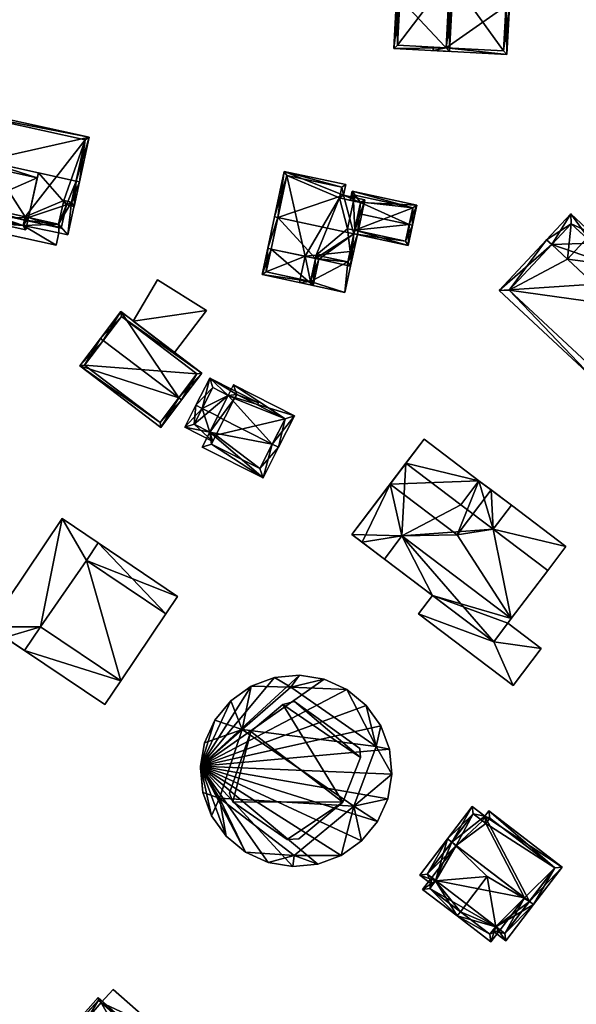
# Model space of a CAD drawing. Header units: inches. Extents: x 2685601 to 2690022, y 1235992 to 1239010.
# Tile 358 of 390: x 2689561 to 2689640, y 1237857 to 1237998. Entities that reach past the tile are written whole.
import ezdxf

# ---------------------------------------------------------------- set-up
doc = ezdxf.new("R2010")
doc.units = ezdxf.units.IN
doc.header["$MEASUREMENT"] = 0
for name, color, linetype in [('Gebaeude Einzelhaus', 10, 'Continuous'), ('Im Bau', 10, 'Continuous'), ('Offenes Gebaeude', 10, 'Continuous')]:
    doc.layers.add(name, color=color, linetype=linetype)

msp = doc.modelspace()

# ---------------------------------------------------------------- meshes
at = {"layer": 'Gebaeude Einzelhaus'}
mesh = msp.add_polyface(dxfattribs=at)
corners = [(2689614.975, 1238000.827, 525.108), (2689614.475, 1238000.853, 525.108), (2689614.098, 1237993.626, 522.243), (2689622.049, 1237993.211, 522.243), (2689621.929, 1238000.463, 525.107), (2689622.428, 1238000.436, 525.108), (2689622.664, 1238004.97, 522.243), (2689614.713, 1238005.386, 522.243), (2689622.139, 1238004.496, 522.559), (2689615.186, 1238004.861, 522.558), (2689614.623, 1237994.1, 522.441), (2689621.575, 1237993.736, 522.441), (2689621.913, 1238000.15, 523.591), (2689622.111, 1238003.96, 521.43), (2689622.139, 1238004.496, 513.788), (2689621.575, 1237993.736, 521.323), (2689622.111, 1238003.96, 513.788), (2689615.186, 1238004.861, 513.788), (2689614.623, 1237994.1, 513.788), (2689621.575, 1237993.736, 513.788)]
mesh.append_faces([[corners[k] for k in face] for face in [(2, 11, 3), (3, 11, 5), (5, 11, 4), (0, 10, 1), (1, 10, 2), (2, 10, 11), (6, 9, 7), (7, 9, 1), (1, 9, 0), (5, 8, 6), (6, 8, 9), (5, 4, 8), (0, 7, 1), (5, 6, 4), (4, 6, 0), (0, 6, 7), (0, 3, 4), (4, 3, 5), (0, 2, 3), (0, 1, 2)]], dxfattribs={"color": 13})
mesh.append_faces([[corners[k] for k in face] for face in [(16, 17, 14), (16, 18, 17), (16, 19, 18), (15, 18, 19), (15, 10, 18), (15, 11, 10), (10, 17, 18), (0, 9, 10), (10, 9, 17), (9, 14, 17), (9, 8, 14), (14, 13, 16), (12, 11, 15), (12, 4, 11), (14, 8, 13), (13, 8, 12), (12, 8, 4)]], dxfattribs={"color": 41})
mesh = msp.add_polyface(dxfattribs=at)
corners = [(2689630.106, 1237999.721, 523.591), (2689630.605, 1237999.695, 523.591), (2689630.83, 1238004.004, 521.147), (2689622.111, 1238003.96, 521.43), (2689622.137, 1238004.459, 521.147), (2689621.913, 1238000.15, 523.591), (2689621.575, 1237993.736, 521.323), (2689619.737, 1237993.832, 521.323), (2689619.711, 1237993.333, 521.147), (2689630.244, 1237992.783, 521.147), (2689629.77, 1237993.308, 521.323), (2689630.305, 1238003.53, 521.431), (2689629.77, 1237993.308, 513.788), (2689630.305, 1238003.53, 513.788), (2689622.111, 1238003.96, 513.788), (2689621.575, 1237993.736, 513.788)]
mesh.append_faces([[corners[k] for k in face] for face in [(1, 11, 2), (2, 11, 4), (4, 11, 3), (1, 0, 11), (6, 8, 7), (6, 9, 8), (6, 10, 9), (9, 10, 1), (1, 10, 0), (6, 0, 5), (6, 9, 0), (0, 9, 1), (6, 8, 9), (6, 7, 8), (0, 3, 5), (0, 2, 3), (3, 2, 4), (0, 1, 2)]], dxfattribs={"color": 13})
mesh.append_faces([[corners[k] for k in face] for face in [(13, 12, 14), (14, 12, 15), (6, 12, 10), (6, 15, 12), (3, 13, 14), (3, 11, 13), (11, 0, 13), (13, 0, 12), (12, 0, 10)]], dxfattribs={"color": 41})
mesh = msp.add_polyface(dxfattribs=at)
corners = [(2689555.603, 1237977.593, 524.702), (2689570.661, 1237980.973, 519.898), (2689551.529, 1237985.174, 519.898), (2689568.773, 1237974.701, 524.702), (2689569.26, 1237974.594, 524.702), (2689550.616, 1237978.688, 524.702), (2689550.128, 1237978.795, 524.702), (2689561.408, 1237969.151, 519.898), (2689562.004, 1237969.532, 520.241), (2689561.515, 1237969.639, 520.241), (2689566.671, 1237967.995, 519.898), (2689567.41, 1237971.355, 522.258), (2689563.398, 1237975.88, 524.701), (2689568.498, 1237971.116, 522.258), (2689550.363, 1237975.15, 522.293), (2689554.209, 1237971.245, 520.242), (2689554.59, 1237970.648, 519.898), (2689554.698, 1237971.138, 520.242), (2689549.615, 1237971.741, 519.898), (2689549.375, 1237975.368, 522.293), (2689549.97, 1237975.749, 522.636), (2689550.958, 1237975.531, 522.636), (2689550.21, 1237972.123, 520.242), (2689566.29, 1237968.59, 520.241), (2689567.029, 1237971.95, 522.601), (2689568.116, 1237971.711, 522.601), (2689570.066, 1237980.591, 520.266), (2689551.91, 1237984.579, 520.265), (2689563.24, 1237975.161, 525.243), (2689555.445, 1237976.874, 525.243), (2689562.004, 1237969.532, 521.164), (2689553.825, 1237969.496, 519.898), (2689561.62, 1237967.784, 519.898), (2689554.209, 1237971.245, 521.165), (2689554.698, 1237971.138, 521.165), (2689554.42, 1237969.878, 520.252), (2689561.239, 1237968.38, 520.252), (2689561.515, 1237969.639, 521.164), (2689561.408, 1237969.151, 518.381), (2689561.515, 1237969.639, 518.381), (2689561.408, 1237969.151, 518.281), (2689561.515, 1237969.639, 506.16), (2689561.515, 1237969.639, 518.281), (2689561.408, 1237969.151, 506.16), (2689566.29, 1237968.59, 518.381), (2689566.29, 1237968.59, 506.16), (2689566.29, 1237968.59, 518.281), (2689567.029, 1237971.95, 518.381), (2689567.029, 1237971.95, 506.16), (2689567.029, 1237971.95, 518.281), (2689568.116, 1237971.711, 518.381), (2689568.116, 1237971.711, 506.16), (2689568.116, 1237971.711, 518.281), (2689568.369, 1237972.865, 518.281), (2689570.066, 1237980.591, 506.16), (2689568.369, 1237972.865, 518.381), (2689551.91, 1237984.579, 506.16), (2689550.212, 1237976.852, 518.381), (2689550.212, 1237976.852, 518.281), (2689549.97, 1237975.749, 506.16), (2689549.97, 1237975.749, 518.281), (2689549.97, 1237975.749, 518.381), (2689550.958, 1237975.531, 518.381), (2689550.958, 1237975.531, 506.16), (2689550.958, 1237975.531, 518.281), (2689550.21, 1237972.123, 518.381), (2689550.21, 1237972.123, 506.16), (2689550.21, 1237972.123, 518.281), (2689554.698, 1237971.138, 506.16), (2689554.698, 1237971.138, 518.281), (2689554.698, 1237971.138, 518.381), (2689554.59, 1237970.648, 518.381), (2689554.59, 1237970.648, 506.16), (2689554.59, 1237970.648, 518.281), (2689554.42, 1237969.878, 518.381), (2689554.42, 1237969.878, 506.16), (2689554.42, 1237969.878, 518.281), (2689561.239, 1237968.38, 518.381), (2689561.239, 1237968.38, 506.16), (2689561.239, 1237968.38, 518.281)]
mesh.append_faces([[corners[k] for k in face] for face in [(31, 36, 32), (32, 36, 30), (30, 36, 37), (33, 35, 31), (31, 35, 36), (33, 34, 35), (33, 28, 29), (33, 30, 28), (33, 31, 30), (30, 31, 32), (12, 0, 28), (28, 0, 29), (1, 27, 2), (2, 27, 6), (6, 27, 5), (1, 26, 27), (1, 4, 26), (26, 4, 3), (11, 25, 13), (13, 25, 4), (4, 25, 3), (11, 24, 25), (10, 23, 11), (11, 23, 24), (7, 8, 10), (10, 8, 23), (7, 9, 8), (18, 15, 16), (16, 15, 17), (14, 22, 18), (18, 22, 15), (14, 21, 22), (6, 20, 19), (19, 20, 14), (14, 20, 21), (6, 5, 20), (14, 5, 19), (19, 5, 6), (16, 15, 18), (18, 15, 14), (16, 17, 15), (14, 0, 5), (0, 14, 15), (12, 3, 0), (3, 13, 4), (12, 11, 3), (3, 11, 13), (12, 8, 11), (11, 8, 10), (10, 8, 7), (7, 8, 9), (0, 2, 5), (5, 2, 6), (4, 1, 3), (3, 1, 0), (0, 1, 2)]], dxfattribs={"color": 13})
mesh.append_faces([[corners[k] for k in face] for face in [(72, 78, 75), (72, 43, 78), (30, 12, 28), (30, 8, 12), (37, 8, 30), (37, 9, 8), (7, 77, 38), (7, 36, 77), (7, 9, 36), (36, 9, 37), (78, 43, 79), (79, 43, 40), (75, 78, 76), (76, 78, 79), (74, 77, 35), (35, 77, 36), (72, 75, 73), (73, 75, 76), (35, 16, 74), (74, 16, 71), (34, 17, 35), (35, 17, 16), (33, 17, 34), (33, 15, 17), (29, 0, 33), (33, 0, 15), (41, 48, 45), (41, 54, 48), (48, 54, 51), (41, 56, 54), (56, 63, 59), (41, 68, 56), (56, 68, 63), (63, 68, 66), (41, 43, 68), (68, 43, 72), (68, 72, 69), (69, 72, 73), (17, 70, 16), (16, 70, 71), (15, 70, 17), (15, 65, 70), (15, 22, 65), (66, 68, 67), (67, 68, 69), (63, 66, 64), (64, 66, 67), (62, 22, 21), (62, 65, 22), (59, 63, 60), (60, 63, 64), (61, 62, 20), (20, 62, 21), (20, 57, 61), (58, 59, 60), (58, 56, 59), (57, 27, 58), (58, 27, 56), (20, 5, 57), (57, 5, 27), (27, 54, 56), (27, 26, 54), (51, 53, 52), (55, 25, 50), (55, 3, 25), (53, 26, 55), (55, 26, 3), (51, 54, 53), (53, 54, 26), (48, 51, 49), (49, 51, 52), (47, 50, 24), (24, 50, 25), (45, 48, 46), (46, 48, 49), (47, 23, 44), (47, 24, 23), (41, 45, 42), (42, 45, 46), (44, 8, 39), (39, 8, 9), (44, 23, 8), (43, 41, 40), (40, 41, 42), (7, 39, 9), (7, 38, 39)]], dxfattribs={"color": 41})
mesh = msp.add_polyface(dxfattribs=at)
corners = [(2689608.414, 1237967.195, 520.427), (2689608.903, 1237967.09, 520.427), (2689609.968, 1237972.044, 518.589), (2689606.933, 1237972.696, 518.589), (2689598.48, 1237976.103, 518.026), (2689607.259, 1237974.216, 518.026), (2689597.577, 1237969.525, 520.427), (2689597.089, 1237969.63, 520.427), (2689596.123, 1237965.136, 518.783), (2689596.611, 1237965.031, 518.783), (2689602.938, 1237963.672, 518.783), (2689603.426, 1237963.566, 518.783), (2689607.936, 1237962.598, 518.783), (2689603.043, 1237964.16, 518.962), (2689607.553, 1237963.191, 518.962), (2689606.665, 1237973.833, 518.207), (2689598.864, 1237975.509, 518.207), (2689609.374, 1237971.66, 518.77), (2689606.339, 1237972.313, 518.77), (2689595.316, 1237961.384, 517.411), (2689602.62, 1237959.815, 517.411), (2689602.938, 1237963.671, 518.783), (2689602.236, 1237960.409, 517.59), (2689595.91, 1237961.768, 517.59), (2689603.043, 1237964.16, 516.732), (2689602.938, 1237963.671, 516.732), (2689607.553, 1237963.191, 516.732), (2689607.877, 1237964.698, 516.732), (2689608.523, 1237967.702, 515.438), (2689609.039, 1237970.102, 516.382), (2689607.877, 1237964.698, 508.018), (2689608.523, 1237967.702, 508.018), (2689609.374, 1237971.66, 515.763), (2689608.361, 1237971.878, 515.763), (2689606.339, 1237972.313, 508.018), (2689608.361, 1237971.878, 508.018), (2689606.665, 1237973.833, 508.018), (2689598.864, 1237975.509, 508.018), (2689596.611, 1237965.031, 508.018), (2689607.553, 1237963.191, 508.018), (2689603.043, 1237964.16, 508.018), (2689601.46, 1237963.989, 508.018), (2689602.938, 1237963.672, 508.018), (2689607.51, 1237967.92, 508.018), (2689595.91, 1237961.768, 508.018), (2689600.759, 1237960.726, 516.732), (2689600.759, 1237960.726, 508.018), (2689602.236, 1237960.409, 516.732), (2689602.236, 1237960.409, 508.018), (2689602.938, 1237963.671, 508.018)]
mesh.append_faces([[corners[k] for k in face] for face in [(9, 23, 8), (11, 22, 21), (20, 22, 11), (23, 22, 19), (8, 23, 19), (19, 22, 20), (9, 20, 21), (21, 20, 11), (8, 19, 9), (9, 19, 20), (7, 16, 6), (17, 1, 0), (17, 2, 1), (15, 3, 18), (18, 3, 17), (17, 3, 2), (15, 5, 3), (7, 4, 16), (16, 4, 15), (15, 4, 5), (11, 14, 12), (12, 14, 1), (1, 14, 0), (10, 13, 11), (11, 13, 14), (7, 6, 8), (8, 6, 9), (0, 12, 1), (0, 11, 12), (6, 10, 0), (0, 10, 11), (6, 9, 10), (7, 8, 6), (6, 8, 9), (6, 4, 7), (0, 3, 6), (6, 3, 4), (4, 3, 5), (0, 2, 3), (0, 1, 2)]], dxfattribs={"color": 13})
mesh.append_faces([[corners[k] for k in face] for face in [(41, 44, 38), (41, 46, 44), (49, 48, 41), (41, 48, 46), (21, 22, 25), (25, 22, 47), (22, 45, 47), (45, 44, 46), (22, 23, 45), (45, 23, 44), (23, 38, 44), (23, 9, 38), (30, 43, 31), (43, 34, 35), (34, 37, 36), (34, 41, 37), (37, 41, 38), (30, 40, 43), (43, 40, 34), (34, 40, 41), (41, 40, 42), (30, 39, 40), (9, 6, 38), (38, 6, 37), (37, 6, 16), (16, 15, 37), (37, 15, 36), (15, 34, 36), (15, 18, 34), (34, 33, 35), (33, 17, 32), (34, 18, 33), (33, 18, 17), (17, 29, 32), (28, 30, 31), (28, 27, 30), (27, 14, 26), (17, 0, 29), (29, 0, 28), (28, 0, 27), (27, 0, 14), (14, 13, 26), (26, 13, 24), (24, 10, 25), (24, 13, 10)]], dxfattribs={"color": 41})
mesh = msp.add_polyface(dxfattribs=at)
corners = [(2689608.523, 1237967.702, 515.438), (2689608.418, 1237967.213, 515.245), (2689616.154, 1237965.551, 515.245), (2689616.286, 1237968.545, 516.382), (2689616.775, 1237968.44, 516.382), (2689609.039, 1237970.102, 516.382), (2689617.39, 1237971.301, 515.245), (2689609.374, 1237971.66, 515.763), (2689608.153, 1237973.286, 515.245), (2689608.361, 1237971.878, 515.763), (2689607.872, 1237971.983, 515.763), (2689616.796, 1237970.918, 515.439), (2689608.536, 1237972.693, 515.439), (2689615.77, 1237966.145, 515.438), (2689616.796, 1237970.918, 508.018), (2689615.77, 1237966.145, 508.018), (2689608.536, 1237972.693, 508.018), (2689608.361, 1237971.878, 508.018), (2689608.523, 1237967.702, 508.018), (2689607.51, 1237967.92, 508.018)]
mesh.append_faces([[corners[k] for k in face] for face in [(13, 1, 0), (13, 2, 1), (13, 4, 2), (13, 3, 4), (10, 12, 9), (11, 4, 3), (11, 6, 4), (10, 8, 12), (12, 8, 11), (11, 8, 6), (3, 7, 5), (7, 8, 9), (9, 8, 10), (3, 6, 7), (7, 6, 8), (3, 4, 6), (0, 3, 5), (0, 2, 3), (3, 2, 4), (0, 1, 2)]], dxfattribs={"color": 13})
mesh.append_faces([[corners[k] for k in face] for face in [(14, 17, 16), (14, 18, 17), (17, 18, 19), (14, 15, 18), (15, 13, 18), (18, 13, 0), (16, 17, 12), (12, 17, 9), (12, 11, 16), (16, 11, 14), (11, 13, 14), (14, 13, 15), (11, 3, 13)]], dxfattribs={"color": 41})
mesh = msp.add_polyface(dxfattribs=at)
corners = [(2689649.351, 1237960.749, 516.664), (2689648.053, 1237960.593, 517.61), (2689648.669, 1237960.018, 516.685), (2689646.15, 1237963.735, 521.468), (2689646.098, 1237962.416, 520.544), (2689646.016, 1237960.346, 519.094), (2689645.468, 1237963.003, 521.468), (2689642.685, 1237960.019, 521.468), (2689644.714, 1237963.706, 520.544), (2689642.323, 1237967.305, 516.664), (2689642.377, 1237965.886, 517.61), (2689641.64, 1237966.573, 516.685), (2689642.461, 1237963.662, 519.094), (2689629.146, 1237959.098, 516.286), (2689642.346, 1237946.786, 516.286), (2689636.636, 1237965.661, 521.468), (2689635.904, 1237966.344, 521.468), (2689648.373, 1237954.715, 521.468), (2689649.104, 1237954.033, 521.468), (2689639.37, 1237970.059, 516.664), (2689652.569, 1237957.748, 516.664), (2689630.56, 1237959.146, 516.809), (2689642.298, 1237948.2, 516.81), (2689651.155, 1237957.699, 517.61), (2689639.419, 1237968.645, 517.61), (2689645.825, 1237962.671, 510.458), (2689648.669, 1237960.018, 510.458), (2689641.64, 1237966.573, 510.458), (2689645.885, 1237957.034, 510.458), (2689638.856, 1237963.59, 510.458), (2689651.155, 1237957.699, 510.458), (2689639.419, 1237968.645, 510.458), (2689630.56, 1237959.146, 510.458), (2689642.298, 1237948.2, 510.458)]
mesh.append_faces([[corners[k] for k in face] for face in [(9, 24, 19), (19, 24, 16), (16, 24, 15), (0, 10, 9), (9, 10, 24), (0, 1, 10), (0, 23, 1), (23, 18, 17), (0, 20, 23), (23, 20, 18), (14, 22, 18), (18, 22, 17), (16, 21, 13), (13, 21, 14), (14, 21, 22), (16, 15, 21), (1, 0, 10), (10, 0, 9), (1, 20, 0), (5, 17, 1), (1, 17, 20), (20, 17, 18), (5, 7, 17), (10, 15, 12), (12, 15, 7), (19, 10, 9), (10, 19, 15), (15, 19, 16), (7, 14, 17), (17, 14, 18), (16, 13, 15), (15, 13, 7), (7, 13, 14), (6, 8, 3), (4, 6, 3), (9, 10, 11), (3, 8, 9), (9, 8, 10), (1, 0, 2), (1, 3, 0), (1, 4, 3), (8, 6, 3), (12, 7, 8), (8, 7, 6), (8, 10, 12), (8, 9, 10), (10, 9, 11), (8, 3, 9), (4, 7, 5), (4, 6, 7), (4, 3, 6), (5, 1, 4), (4, 1, 3), (3, 1, 0), (0, 1, 2)]], dxfattribs={"color": 13})
mesh.append_faces([[corners[k] for k in face] for face in [(30, 28, 26), (29, 31, 27), (28, 32, 29), (29, 32, 31), (30, 33, 28), (28, 33, 32), (23, 22, 30), (30, 22, 33), (23, 17, 22), (22, 21, 33), (33, 21, 32), (21, 31, 32), (15, 24, 21), (21, 24, 31), (10, 11, 24), (24, 11, 31), (31, 11, 27), (23, 2, 1), (23, 30, 2), (2, 30, 26), (25, 29, 27), (25, 28, 29), (25, 26, 28), (1, 8, 4), (4, 8, 6), (1, 10, 8), (1, 25, 10), (10, 25, 11), (11, 25, 27), (1, 2, 25), (25, 2, 26)]], dxfattribs={"color": 41})
mesh = msp.add_polyface(dxfattribs=at)
corners = [(2689607.553, 1237963.191, 516.732), (2689607.131, 1237958.846, 516.732), (2689608.365, 1237964.593, 516.732), (2689602.236, 1237960.409, 516.732), (2689600.654, 1237960.238, 516.732), (2689607.877, 1237964.698, 516.732), (2689602.938, 1237963.671, 516.732), (2689603.043, 1237964.16, 516.732), (2689600.759, 1237960.726, 516.732), (2689608.365, 1237964.593, 508.018), (2689607.877, 1237964.698, 508.018), (2689600.654, 1237960.238, 508.018), (2689600.759, 1237960.726, 508.018), (2689607.131, 1237958.846, 508.018), (2689602.236, 1237960.409, 508.018), (2689607.553, 1237963.191, 508.018), (2689602.938, 1237963.672, 508.018), (2689603.043, 1237964.16, 508.018)]
mesh.append_faces([[corners[k] for k in face] for face in [(4, 3, 8), (3, 0, 6), (6, 0, 7), (0, 2, 5), (4, 1, 3), (3, 1, 0), (0, 1, 2)]], dxfattribs={"color": 13})
mesh.append_faces([[corners[k] for k in face] for face in [(13, 15, 9), (9, 15, 10), (15, 16, 17), (11, 14, 13), (13, 14, 15), (15, 14, 16), (11, 12, 14), (2, 1, 9), (9, 1, 13), (1, 4, 13), (13, 4, 11), (11, 8, 12), (11, 4, 8), (2, 9, 5), (5, 9, 10)]], dxfattribs={"color": 41})
mesh = msp.add_polyface(dxfattribs=at)
corners = [(2689587.365, 1237956.249, 511.452), (2689576.938, 1237954.75, 511.452), (2689582.83, 1237950.276, 511.452), (2689580.381, 1237960.614, 511.452), (2689580.381, 1237960.614, 505.574), (2689587.365, 1237956.249, 505.574), (2689576.938, 1237954.75, 505.574), (2689582.83, 1237950.276, 505.574)]
mesh.append_faces([[corners[k] for k in face] for face in [(3, 1, 0), (0, 1, 2)]], dxfattribs={"color": 13})
mesh.append_faces([[corners[k] for k in face] for face in [(5, 7, 6), (5, 6, 4), (0, 7, 5), (2, 7, 0), (6, 7, 1), (1, 7, 2), (4, 6, 3), (3, 6, 1), (5, 4, 0), (0, 4, 3)]], dxfattribs={"color": 41})
mesh = msp.add_polyface(dxfattribs=at)
corners = [(2689572.661, 1237951.972, 516.128), (2689572.263, 1237952.274, 516.128), (2689569.298, 1237948.368, 514.487), (2689583.426, 1237943.799, 516.128), (2689580.859, 1237939.59, 514.487), (2689583.825, 1237943.496, 516.128), (2689586.726, 1237947.318, 514.487), (2689575.164, 1237956.096, 514.487), (2689580.763, 1237940.29, 514.654), (2689586.026, 1237947.221, 514.658), (2689575.26, 1237955.396, 514.658), (2689569.998, 1237948.464, 514.654), (2689580.763, 1237940.29, 505.525), (2689586.026, 1237947.221, 505.525), (2689575.26, 1237955.396, 505.525), (2689569.998, 1237948.464, 505.525)]
mesh.append_faces([[corners[k] for k in face] for face in [(11, 8, 2), (0, 11, 1), (10, 0, 1), (1, 11, 2), (7, 10, 1), (9, 10, 6), (6, 10, 7), (5, 8, 3), (3, 9, 5), (5, 9, 6), (2, 8, 4), (4, 8, 5), (3, 7, 0), (0, 7, 1), (5, 6, 3), (3, 6, 7), (3, 4, 5), (0, 2, 3), (3, 2, 4), (0, 1, 2)]], dxfattribs={"color": 13})
mesh.append_faces([[corners[k] for k in face] for face in [(13, 15, 14), (13, 12, 15), (8, 11, 12), (12, 11, 15), (0, 15, 11), (0, 14, 15), (0, 10, 14), (10, 9, 14), (14, 9, 13), (9, 3, 13), (13, 3, 12), (12, 3, 8)]], dxfattribs={"color": 41})
mesh = msp.add_polyface(dxfattribs=at)
corners = [(2689590.492, 1237944.146, 514.378), (2689599.939, 1237941.24, 513.664), (2689591.248, 1237945.64, 513.664), (2689596.768, 1237937.193, 515.813), (2689597.66, 1237936.741, 515.813), (2689588.971, 1237941.141, 515.813), (2689587.846, 1237938.918, 514.722), (2689586.756, 1237936.766, 513.664), (2689595.445, 1237932.366, 513.664), (2689588.1, 1237937.206, 514.102), (2689588.738, 1237938.466, 514.722), (2689595.005, 1237933.71, 514.103), (2689598.595, 1237940.8, 514.09), (2689591.688, 1237944.294, 514.091), (2689591.385, 1237943.694, 514.378), (2689587.846, 1237938.918, 511.831), (2689584.286, 1237939.6, 511.529), (2689588.286, 1237937.574, 511.529), (2689586.772, 1237942.296, 512.596), (2689585.88, 1237942.748, 512.596), (2689588.738, 1237938.466, 511.831), (2689588.988, 1237941.174, 512.596), (2689590.492, 1237944.146, 511.12), (2689591.688, 1237944.294, 510.822), (2689591.385, 1237943.694, 511.12), (2689587.836, 1237946.612, 510.676), (2689594.795, 1237943.088, 510.676), (2689594.648, 1237942.797, 510.821), (2689588.276, 1237945.268, 511.119), (2689585.63, 1237940.04, 511.831), (2689587.846, 1237938.918, 505.211), (2689588.738, 1237938.466, 505.211), (2689588.1, 1237937.206, 505.211), (2689595.005, 1237933.71, 505.211), (2689598.595, 1237940.8, 505.211), (2689591.688, 1237944.294, 505.211), (2689591.385, 1237943.694, 505.211), (2689590.492, 1237944.146, 505.211), (2689588.276, 1237945.268, 505.211), (2689585.63, 1237940.04, 505.211)]
mesh.append_faces([[corners[k] for k in face] for face in [(17, 15, 20), (19, 29, 16), (16, 29, 17), (17, 29, 15), (19, 18, 29), (25, 28, 19), (19, 28, 18), (25, 22, 28), (27, 23, 26), (26, 23, 25), (25, 23, 22), (22, 23, 24), (18, 25, 19), (25, 23, 26), (26, 23, 27), (18, 22, 25), (25, 22, 23), (23, 22, 24), (18, 21, 22), (18, 15, 21), (15, 17, 20), (19, 16, 18), (18, 16, 15), (15, 16, 17), (13, 14, 0), (12, 13, 2), (2, 13, 0), (1, 12, 2), (3, 12, 4), (11, 3, 4), (4, 12, 1), (9, 11, 8), (8, 11, 4), (7, 9, 8), (10, 9, 6), (6, 9, 7), (6, 3, 5), (6, 8, 3), (3, 8, 4), (6, 7, 8), (3, 0, 5), (4, 1, 3), (3, 1, 0), (0, 1, 2)]], dxfattribs={"color": 13})
mesh.append_faces([[corners[k] for k in face] for face in [(37, 39, 38), (37, 30, 39), (29, 30, 15), (29, 39, 30), (18, 39, 29), (18, 28, 39), (39, 28, 38), (22, 37, 28), (28, 37, 38), (34, 36, 35), (36, 30, 37), (32, 31, 33), (33, 31, 34), (34, 31, 36), (36, 31, 30), (24, 0, 14), (24, 22, 0), (24, 36, 22), (22, 36, 37), (23, 24, 13), (13, 24, 14), (23, 36, 24), (23, 35, 36), (12, 23, 13), (12, 34, 23), (23, 34, 35), (12, 33, 34), (3, 11, 12), (12, 11, 33), (11, 9, 33), (33, 9, 32), (20, 9, 10), (20, 32, 9), (20, 31, 32), (15, 20, 6), (6, 20, 10), (15, 31, 20), (15, 30, 31), (6, 21, 15), (21, 0, 22), (6, 5, 21), (21, 5, 0)]], dxfattribs={"color": 41})
mesh = msp.add_polyface(dxfattribs=at)
corners = [(2689626.243, 1237931.978, 515.913), (2689615.834, 1237934.472, 515.913), (2689623.653, 1237928.555, 515.913), (2689618.423, 1237937.895, 515.913), (2689615.256, 1237924.105, 518.947), (2689615.834, 1237934.472, 518.947), (2689608.138, 1237924.302, 518.947), (2689623.653, 1237928.555, 518.947), (2689612.759, 1237920.806, 518.947), (2689628.279, 1237925.055, 518.947), (2689630.859, 1237912.299, 518.947), (2689636.058, 1237919.17, 518.947), (2689626.243, 1237931.978, 518.947), (2689630.869, 1237928.478, 518.947), (2689615.256, 1237924.105, 515.913), (2689612.759, 1237920.806, 515.913), (2689628.362, 1237909, 515.913), (2689630.859, 1237912.299, 515.913), (2689638.647, 1237922.592, 515.913), (2689630.869, 1237928.478, 515.913), (2689628.279, 1237925.055, 515.913), (2689636.058, 1237919.17, 515.913), (2689618.423, 1237937.895, 504.436), (2689613.579, 1237931.492, 504.436), (2689613.579, 1237931.492, 515.913), (2689626.243, 1237931.978, 504.436), (2689627.978, 1237930.665, 515.913), (2689627.978, 1237930.665, 504.436), (2689623.134, 1237924.262, 504.436), (2689636.058, 1237919.17, 504.436), (2689630.859, 1237912.299, 504.436), (2689630.869, 1237928.478, 504.436), (2689608.138, 1237924.302, 504.436), (2689609.568, 1237923.22, 504.436), (2689612.759, 1237920.806, 504.436), (2689615.256, 1237924.105, 504.436), (2689628.279, 1237925.055, 504.436), (2689630.363, 1237911.644, 510.059), (2689628.362, 1237909, 510.059), (2689630.363, 1237911.644, 504.436), (2689619.622, 1237915.613, 510.059), (2689619.622, 1237915.613, 504.436), (2689628.362, 1237909, 504.436), (2689638.647, 1237922.592, 504.436)]
mesh.append_faces([[corners[k] for k in face] for face in [(18, 20, 21), (18, 19, 20), (14, 16, 17), (14, 15, 16), (7, 9, 12), (12, 9, 13), (9, 10, 11), (7, 4, 9), (9, 4, 10), (4, 6, 8), (7, 5, 4), (4, 5, 6), (3, 1, 0), (0, 1, 2)]], dxfattribs={"color": 13})
mesh.append_faces([[corners[k] for k in face] for face in [(43, 36, 31), (43, 29, 36), (21, 43, 18), (21, 29, 43), (18, 43, 19), (19, 43, 31), (39, 41, 30), (30, 41, 35), (35, 41, 34), (39, 42, 41), (40, 34, 41), (40, 15, 34), (38, 16, 40), (40, 16, 15), (30, 37, 39), (37, 16, 38), (30, 17, 37), (37, 17, 16), (33, 35, 34), (30, 36, 29), (36, 27, 31), (35, 28, 30), (30, 28, 36), (36, 28, 27), (33, 23, 35), (35, 23, 28), (33, 32, 23), (10, 4, 17), (17, 4, 14), (15, 14, 8), (8, 14, 4), (6, 15, 8), (15, 33, 34), (6, 32, 15), (15, 32, 33), (5, 24, 6), (6, 24, 32), (32, 24, 23), (5, 1, 24), (5, 7, 1), (1, 7, 2), (7, 12, 2), (2, 12, 0), (12, 26, 0), (26, 19, 27), (27, 19, 31), (12, 13, 26), (26, 13, 19), (13, 9, 19), (19, 9, 20), (9, 11, 20), (20, 11, 21), (11, 17, 21), (21, 17, 29), (29, 17, 30), (11, 10, 17), (25, 23, 22), (25, 28, 23), (25, 27, 28), (0, 22, 3), (0, 25, 22), (0, 26, 25), (25, 26, 27), (1, 23, 24), (3, 22, 1), (1, 22, 23)]], dxfattribs={"color": 41})
mesh = msp.add_polyface(dxfattribs=at)
corners = [(2689570.263, 1237920.589, 514.889), (2689571.949, 1237923.095, 514.889), (2689566.778, 1237926.573, 514.889), (2689563.721, 1237911.126, 514.889), (2689556.391, 1237911.13, 514.889), (2689561.44, 1237907.734, 514.888), (2689575.161, 1237903.431, 514.888), (2689581.581, 1237912.976, 514.888), (2689561.44, 1237907.734, 512.803), (2689572.881, 1237900.04, 512.803), (2689575.161, 1237903.431, 512.803), (2689563.721, 1237911.126, 512.803), (2689581.581, 1237912.976, 512.803), (2689583.268, 1237915.483, 512.803), (2689571.949, 1237923.095, 512.803), (2689570.263, 1237920.589, 512.803), (2689571.949, 1237923.095, 500.23), (2689566.778, 1237926.573, 500.23), (2689556.391, 1237911.13, 500.23), (2689558.616, 1237909.633, 500.23), (2689561.44, 1237907.734, 500.23), (2689575.161, 1237903.431, 500.23), (2689581.582, 1237912.975, 500.23), (2689563.721, 1237911.126, 500.23), (2689570.263, 1237920.589, 500.23), (2689572.881, 1237900.04, 500.23), (2689583.268, 1237915.483, 500.23)]
mesh.append_faces([[corners[k] for k in face] for face in [(12, 14, 15), (12, 13, 14), (8, 10, 11), (8, 9, 10), (0, 6, 7), (0, 3, 6), (3, 4, 5), (0, 2, 3), (3, 2, 4), (0, 1, 2)]], dxfattribs={"color": 13})
mesh.append_faces([[corners[k] for k in face] for face in [(26, 24, 16), (26, 22, 24), (20, 21, 25), (20, 23, 21), (13, 26, 14), (14, 26, 16), (22, 26, 12), (12, 26, 13), (9, 21, 10), (9, 25, 21), (8, 25, 9), (8, 20, 25), (19, 23, 20), (23, 24, 21), (21, 24, 22), (23, 17, 24), (24, 17, 16), (19, 18, 23), (23, 18, 17), (15, 14, 0), (0, 14, 1), (0, 7, 15), (15, 7, 12), (10, 12, 6), (6, 12, 7), (10, 22, 12), (10, 21, 22), (6, 3, 10), (10, 3, 11), (3, 5, 11), (11, 5, 8), (4, 8, 5), (8, 19, 20), (4, 18, 8), (8, 18, 19), (4, 2, 18), (18, 2, 17), (14, 2, 1), (14, 17, 2), (14, 16, 17)]], dxfattribs={"color": 41})
mesh = msp.add_polyface(dxfattribs=at)
corners = [(2689628.362, 1237909, 510.059), (2689631.115, 1237902.787, 510.059), (2689635.104, 1237908.057, 510.059), (2689617.635, 1237912.986, 510.059), (2689630.363, 1237911.644, 510.059), (2689619.622, 1237915.613, 510.059), (2689630.363, 1237911.644, 504.436), (2689635.104, 1237908.057, 504.436), (2689617.635, 1237912.986, 504.436), (2689619.622, 1237915.613, 504.436), (2689631.115, 1237902.787, 504.436), (2689628.362, 1237909, 504.436)]
mesh.append_faces([[corners[k] for k in face] for face in [(3, 0, 5), (0, 2, 4), (3, 1, 0), (0, 1, 2)]], dxfattribs={"color": 13})
mesh.append_faces([[corners[k] for k in face] for face in [(7, 11, 6), (11, 8, 9), (7, 10, 11), (11, 10, 8), (2, 1, 7), (7, 1, 10), (1, 3, 10), (10, 3, 8), (8, 5, 9), (8, 3, 5), (7, 6, 2), (2, 6, 4)]], dxfattribs={"color": 41})
mesh = msp.add_polyface(dxfattribs=at)
corners = [(2689623.598, 1237870.497, 516.927), (2689628.639, 1237868.341, 513.27), (2689627.422, 1237875.501, 516.927), (2689623.143, 1237869.901, 516.927), (2689627.961, 1237866.219, 512.755), (2689629.267, 1237867.927, 512.755), (2689628.671, 1237868.383, 513.27), (2689620.057, 1237874.879, 513.258), (2689619.503, 1237875.389, 512.755), (2689618.198, 1237873.681, 512.755), (2689620.099, 1237874.934, 513.258), (2689627.821, 1237867.27, 513.27), (2689619.249, 1237873.821, 513.258), (2689627.078, 1237884.131, 513.433), (2689638.138, 1237876.873, 512.755), (2689627.654, 1237884.886, 512.755), (2689633.448, 1237871.972, 517.559), (2689634.044, 1237871.516, 517.559), (2689622.376, 1237880.433, 517.559), (2689625.299, 1237885.491, 513.433), (2689621.78, 1237880.889, 517.559), (2689617.831, 1237875.723, 512.755), (2689619.644, 1237874.338, 512.755), (2689630.095, 1237866.35, 512.755), (2689628.215, 1237867.786, 512.755), (2689618.883, 1237875.863, 513.309), (2689620.099, 1237874.934, 513.309), (2689629.955, 1237867.401, 513.308), (2689628.671, 1237868.383, 513.309), (2689637.086, 1237876.733, 513.289), (2689627.795, 1237883.835, 513.29), (2689627.219, 1237883.08, 513.966), (2689626.741, 1237883.453, 513.962), (2689625.439, 1237884.44, 513.966), (2689619.503, 1237875.389, 500.981), (2689620.099, 1237874.934, 500.981), (2689619.249, 1237873.821, 500.981), (2689627.821, 1237867.27, 500.981), (2689628.671, 1237868.383, 500.981), (2689629.267, 1237867.927, 500.981), (2689622.996, 1237879.96, 500.981), (2689632.759, 1237872.496, 500.981), (2689629.955, 1237867.401, 500.981), (2689637.086, 1237876.733, 500.981), (2689627.795, 1237883.835, 500.981), (2689627.219, 1237883.08, 500.981), (2689626.741, 1237883.453, 500.981), (2689625.439, 1237884.44, 500.981), (2689618.883, 1237875.863, 500.981)]
mesh.append_faces([[corners[k] for k in face] for face in [(13, 33, 19), (19, 33, 20), (20, 33, 18), (13, 32, 33), (13, 31, 32), (15, 30, 13), (13, 30, 31), (17, 29, 14), (14, 29, 15), (15, 29, 30), (17, 16, 29), (23, 27, 17), (17, 27, 16), (27, 1, 28), (23, 24, 27), (27, 24, 1), (20, 25, 21), (21, 25, 22), (22, 25, 7), (7, 25, 26), (20, 18, 25), (16, 1, 17), (17, 1, 23), (23, 1, 24), (18, 2, 16), (16, 2, 1), (20, 7, 18), (18, 7, 2), (20, 21, 7), (7, 21, 22), (18, 19, 20), (16, 13, 18), (18, 13, 19), (17, 14, 16), (16, 14, 13), (13, 14, 15), (9, 12, 3), (3, 12, 0), (9, 8, 12), (12, 8, 7), (7, 8, 10), (5, 1, 6), (3, 11, 4), (4, 11, 5), (5, 11, 1), (3, 0, 11), (7, 0, 2), (7, 3, 0), (7, 9, 3), (10, 8, 7), (7, 8, 9), (6, 1, 5), (5, 1, 4), (4, 1, 3), (3, 1, 0), (0, 1, 2)]], dxfattribs={"color": 13})
mesh.append_faces([[corners[k] for k in face] for face in [(43, 45, 44), (45, 40, 46), (46, 40, 47), (47, 40, 48), (48, 40, 34), (39, 41, 42), (42, 41, 43), (43, 41, 45), (45, 41, 40), (26, 10, 7), (25, 8, 26), (26, 8, 10), (25, 48, 8), (8, 48, 34), (25, 47, 48), (18, 33, 25), (25, 33, 47), (33, 32, 47), (47, 32, 46), (32, 45, 46), (32, 31, 45), (31, 30, 45), (45, 30, 44), (30, 29, 44), (44, 29, 43), (29, 42, 43), (16, 27, 29), (29, 27, 42), (28, 5, 27), (27, 5, 42), (42, 5, 39), (28, 6, 5), (1, 6, 28), (36, 38, 37), (38, 41, 39), (36, 35, 38), (38, 35, 41), (41, 35, 40), (40, 35, 34), (6, 38, 5), (5, 38, 39), (1, 38, 6), (11, 37, 1), (1, 37, 38), (0, 12, 11), (11, 12, 37), (37, 12, 36), (7, 36, 12), (7, 35, 36), (7, 10, 35), (8, 35, 10), (8, 34, 35)]], dxfattribs={"color": 41})
mesh = msp.add_polyface(dxfattribs=at)
corners = [(2689572.378, 1237857.522, 506.849), (2689580.436, 1237853.77, 506.849), (2689574.048, 1237859.413, 506.849), (2689578.768, 1237851.88, 506.849), (2689574.048, 1237859.413, 494.789), (2689580.436, 1237853.77, 494.788), (2689572.378, 1237857.522, 494.789), (2689578.768, 1237851.88, 494.788), (2689576.779, 1237849.626, 494.788), (2689570.389, 1237855.268, 494.789)]
mesh.append_faces([[corners[k] for k in face] for face in [(3, 1, 0), (0, 1, 2)]], dxfattribs={"color": 13})
mesh.append_faces([[corners[k] for k in face] for face in [(7, 6, 5), (5, 6, 4), (7, 9, 6), (7, 8, 9), (5, 1, 7), (7, 1, 3), (4, 6, 2), (2, 6, 0), (2, 1, 4), (4, 1, 5)]], dxfattribs={"color": 41})
mesh = msp.add_polyface(dxfattribs=at)
corners = [(2689587.558, 1237839.753, 508.998), (2689597.731, 1237835.471, 508.998), (2689589.89, 1237842.394, 508.998), (2689587.051, 1237840.199, 508.998), (2689576.696, 1237831.7, 508.998), (2689580.674, 1237828.204, 508.998), (2689586.654, 1237822.924, 508.998), (2689588.32, 1237841.636, 508.998), (2689577.744, 1237848.44, 508.998), (2689579.001, 1237849.865, 508.998), (2689577.29, 1237848.84, 508.998), (2689570.549, 1237837.126, 508.998), (2689579.611, 1237851.469, 508.998), (2689571.945, 1237858.236, 508.998), (2689560.824, 1237845.641, 508.998), (2689566.465, 1237840.476, 508.998), (2689564.215, 1237837.929, 508.998), (2689568.173, 1237834.435, 508.998), (2689574.32, 1237829.008, 508.998), (2689578.289, 1237825.504, 508.998), (2689589.913, 1237842.041, 508.998), (2689586.699, 1237840.176, 508.998), (2689587.58, 1237839.4, 508.998), (2689587.968, 1237841.614, 508.998), (2689586.806, 1237840.276, 508.998), (2689586.854, 1237840.351, 508.998), (2689579.024, 1237849.513, 508.998), (2689577.634, 1237848.211, 508.998), (2689577.766, 1237848.088, 508.998), (2689579.259, 1237851.446, 508.998), (2689576.938, 1237848.818, 508.998), (2689571.968, 1237857.884, 508.998), (2689561.174, 1237845.66, 508.998), (2689564.568, 1237837.951, 508.998), (2689566.815, 1237840.495, 508.998), (2689568.15, 1237834.788, 508.998), (2689577.049, 1237831.723, 508.998), (2689570.526, 1237837.479, 508.998), (2689574.673, 1237829.03, 508.998), (2689578.268, 1237825.856, 508.998), (2689586.631, 1237823.276, 508.998), (2689580.651, 1237828.556, 508.998), (2689597.379, 1237835.449, 508.998), (2689576.938, 1237848.818, 494.788), (2689577.634, 1237848.211, 494.788), (2689579.259, 1237851.446, 494.788), (2689578.768, 1237851.88, 506.849), (2689572.378, 1237857.522, 506.849), (2689571.968, 1237857.884, 494.789), (2689578.768, 1237851.88, 494.788), (2689572.378, 1237857.522, 494.789), (2689561.174, 1237845.66, 494.788), (2689566.815, 1237840.495, 494.788), (2689564.568, 1237837.951, 494.788), (2689568.15, 1237834.788, 494.788), (2689570.526, 1237837.479, 494.788), (2689577.049, 1237831.723, 494.788), (2689574.673, 1237829.03, 494.788), (2689578.268, 1237825.856, 494.788), (2689580.651, 1237828.556, 494.788), (2689586.631, 1237823.276, 494.788), (2689597.379, 1237835.449, 494.788), (2689596.762, 1237835.993, 506.849), (2689590.388, 1237841.621, 506.849), (2689589.913, 1237842.041, 494.788), (2689596.762, 1237835.993, 494.788), (2689590.388, 1237841.621, 494.788), (2689587.58, 1237839.4, 494.788), (2689586.699, 1237840.176, 494.788), (2689586.806, 1237840.276, 494.788), (2689586.854, 1237840.351, 494.788), (2689587.968, 1237841.614, 494.788), (2689579.024, 1237849.513, 494.788), (2689577.766, 1237848.088, 494.788), (2689588.525, 1237839.511, 494.788), (2689594.9, 1237833.884, 494.788), (2689570.389, 1237855.268, 494.789), (2689576.779, 1237849.626, 494.788)]
mesh.append_faces([[corners[k] for k in face] for face in [(42, 20, 1), (40, 42, 6), (6, 42, 1), (41, 40, 5), (39, 41, 5), (5, 40, 6), (38, 39, 19), (19, 39, 5), (18, 38, 19), (36, 38, 4), (4, 38, 18), (37, 36, 11), (35, 37, 11), (11, 36, 4), (17, 35, 11), (33, 35, 16), (16, 35, 17), (34, 33, 15), (32, 34, 15), (15, 33, 16), (31, 32, 14), (14, 32, 15), (13, 31, 14), (29, 31, 12), (12, 31, 13), (30, 29, 10), (27, 30, 10), (10, 29, 12), (26, 28, 8), (8, 28, 27), (8, 27, 10), (9, 26, 8), (23, 26, 7), (7, 26, 9), (25, 23, 3), (24, 25, 3), (21, 24, 3), (3, 23, 7), (22, 21, 0), (20, 22, 0), (0, 21, 3), (1, 20, 2), (2, 20, 0), (19, 5, 4), (18, 19, 4), (17, 11, 15), (16, 17, 15), (15, 11, 10), (14, 15, 10), (13, 14, 10), (12, 13, 10), (11, 4, 8), (10, 11, 8), (9, 8, 7), (8, 4, 3), (7, 8, 3), (6, 1, 0), (5, 6, 0), (4, 5, 0), (3, 4, 0), (0, 1, 2)]], dxfattribs={"color": 13})
mesh.append_faces([[corners[k] for k in face] for face in [(43, 77, 45), (45, 77, 49), (43, 76, 77), (76, 48, 50), (76, 51, 48), (43, 52, 76), (76, 52, 51), (52, 54, 53), (73, 55, 44), (44, 55, 43), (43, 55, 52), (52, 55, 54), (73, 56, 55), (56, 58, 57), (56, 59, 58), (59, 75, 60), (60, 75, 61), (61, 75, 65), (74, 64, 66), (56, 67, 59), (59, 67, 75), (75, 67, 74), (74, 67, 64), (73, 68, 56), (56, 68, 67), (71, 70, 72), (72, 70, 73), (73, 70, 68), (68, 70, 69), (27, 28, 44), (44, 28, 73), (28, 26, 73), (73, 26, 72), (26, 23, 72), (72, 23, 71), (23, 25, 71), (71, 25, 70), (25, 24, 70), (70, 24, 69), (24, 21, 69), (69, 21, 68), (21, 22, 68), (68, 22, 67), (22, 20, 67), (67, 20, 64), (64, 63, 66), (62, 61, 65), (62, 42, 61), (64, 20, 63), (63, 20, 62), (62, 20, 42), (42, 40, 61), (61, 40, 60), (40, 41, 60), (60, 41, 59), (41, 39, 59), (59, 39, 58), (39, 38, 58), (58, 38, 57), (38, 36, 57), (57, 36, 56), (36, 37, 56), (56, 37, 55), (37, 35, 55), (55, 35, 54), (35, 33, 54), (54, 33, 53), (33, 34, 53), (53, 34, 52), (34, 32, 52), (52, 32, 51), (32, 31, 51), (51, 31, 48), (48, 47, 50), (46, 45, 49), (46, 29, 45), (48, 31, 47), (47, 31, 46), (46, 31, 29), (29, 30, 45), (45, 30, 43), (30, 27, 43), (43, 27, 44)]], dxfattribs={"color": 41})
at = {"layer": 'Im Bau'}
mesh = msp.add_polyface(dxfattribs=at)
corners = [(2689592.479, 1237896.466, 509.265), (2689587.096, 1237894.58, 509.265), (2689586.545, 1237891.266, 509.265), (2689588.573, 1237897.829, 509.265), (2689586.521, 1237890.953, 509.265), (2689586.511, 1237891.059, 509.265), (2689589.241, 1237886.703, 509.265), (2689586.856, 1237887.507, 509.265), (2689588.109, 1237884.165, 509.265), (2689590.185, 1237881.261, 509.265), (2689592.941, 1237878.993, 509.265), (2689599.869, 1237878.495, 509.265), (2689596.19, 1237877.516, 509.265), (2689599.711, 1237876.93, 509.265), (2689603.263, 1237877.275, 509.265), (2689606.606, 1237878.529, 509.265), (2689608.399, 1237885.537, 509.265), (2689609.509, 1237880.604, 509.265), (2689611.777, 1237883.36, 509.265), (2689613.254, 1237886.61, 509.265), (2689613.84, 1237890.13, 509.265), (2689611.58, 1237894.052, 509.265), (2689613.495, 1237893.683, 509.265), (2689612.242, 1237897.025, 509.265), (2689610.166, 1237899.929, 509.265), (2689607.41, 1237902.197, 509.265), (2689599.431, 1237902.533, 509.265), (2689604.161, 1237903.674, 509.265), (2689600.64, 1237904.26, 509.265), (2689597.087, 1237903.914, 509.265), (2689593.745, 1237902.661, 509.265), (2689590.841, 1237900.586, 509.265), (2689592.479, 1237896.466, 512.069), (2689611.58, 1237894.052, 512.069), (2689599.431, 1237902.533, 512.069), (2689608.399, 1237885.537, 512.069), (2689589.241, 1237886.703, 512.069), (2689599.869, 1237878.495, 512.069), (2689609.509, 1237880.604, 498.582), (2689606.606, 1237878.529, 498.582), (2689611.777, 1237883.36, 498.582), (2689613.254, 1237886.61, 498.582), (2689613.84, 1237890.13, 498.582), (2689613.495, 1237893.683, 498.582), (2689612.242, 1237897.025, 498.582), (2689610.166, 1237899.929, 498.582), (2689607.41, 1237902.197, 498.582), (2689604.161, 1237903.674, 498.582), (2689600.64, 1237904.26, 498.582), (2689597.087, 1237903.914, 498.582), (2689593.745, 1237902.661, 498.582), (2689590.841, 1237900.586, 498.582), (2689588.573, 1237897.829, 498.582), (2689587.096, 1237894.58, 498.582), (2689586.545, 1237891.266, 498.582), (2689586.511, 1237891.059, 498.582), (2689586.521, 1237890.953, 498.582), (2689586.856, 1237887.507, 498.582), (2689588.109, 1237884.165, 498.582), (2689590.185, 1237881.261, 498.582), (2689603.263, 1237877.275, 498.582), (2689592.941, 1237878.993, 498.582), (2689596.19, 1237877.516, 498.582), (2689599.711, 1237876.93, 498.582)]
mesh.append_faces([[corners[k] for k in face] for face in [(35, 36, 37), (35, 32, 36), (35, 33, 32), (32, 33, 34), (0, 31, 3), (26, 30, 0), (0, 30, 31), (26, 29, 30), (26, 28, 29), (26, 27, 28), (21, 25, 26), (26, 25, 27), (21, 24, 25), (21, 23, 24), (21, 22, 23), (16, 20, 21), (21, 20, 22), (16, 19, 20), (16, 18, 19), (16, 17, 18), (11, 15, 16), (16, 15, 17), (11, 14, 15), (11, 13, 14), (11, 12, 13), (6, 10, 11), (11, 10, 12), (6, 9, 10), (6, 8, 9), (6, 7, 8), (6, 4, 7), (2, 6, 0), (6, 2, 4), (4, 2, 5), (1, 0, 3), (0, 1, 2)]], dxfattribs={"color": 13})
mesh.append_faces([[corners[k] for k in face] for face in [(62, 54, 63), (63, 54, 60), (60, 54, 39), (39, 54, 38), (38, 54, 40), (40, 54, 41), (41, 54, 42), (42, 54, 43), (43, 54, 44), (44, 54, 45), (45, 54, 46), (46, 54, 47), (47, 54, 48), (48, 54, 49), (49, 54, 50), (50, 54, 51), (51, 54, 52), (52, 54, 53), (54, 56, 55), (54, 57, 56), (54, 58, 57), (54, 59, 58), (62, 61, 54), (54, 61, 59), (14, 13, 60), (60, 13, 63), (13, 12, 63), (63, 12, 62), (12, 10, 62), (62, 10, 61), (10, 9, 61), (61, 9, 59), (15, 14, 39), (39, 14, 60), (9, 8, 59), (59, 8, 58), (8, 7, 58), (58, 7, 57), (7, 4, 57), (57, 4, 56), (4, 5, 56), (56, 5, 55), (5, 2, 55), (55, 2, 54), (2, 1, 54), (54, 1, 53), (1, 3, 53), (53, 3, 52), (3, 31, 52), (52, 31, 51), (31, 30, 51), (51, 30, 50), (30, 29, 50), (50, 29, 49), (29, 28, 49), (49, 28, 48), (28, 27, 48), (48, 27, 47), (27, 25, 47), (47, 25, 46), (25, 24, 46), (46, 24, 45), (24, 23, 45), (45, 23, 44), (23, 22, 44), (44, 22, 43), (22, 20, 43), (43, 20, 42), (20, 19, 42), (42, 19, 41), (19, 18, 41), (41, 18, 40), (18, 17, 40), (40, 17, 38), (17, 15, 38), (38, 15, 39), (6, 11, 36), (36, 11, 37), (0, 6, 32), (32, 6, 36), (26, 0, 34), (34, 0, 32), (21, 26, 33), (33, 26, 34), (16, 21, 35), (35, 21, 33), (11, 16, 37), (37, 16, 35)]], dxfattribs={"color": 41})
mesh = msp.add_polyface(dxfattribs=at)
corners = [(2689593.686, 1237896.193, 512.785), (2689590.661, 1237887.407, 512.785), (2689591.129, 1237886.158, 512.785), (2689606.827, 1237886.136, 512.785), (2689598.88, 1237880.775, 512.785), (2689600.56, 1237880.881, 512.785), (2689598.267, 1237900.039, 512.785), (2689609.37, 1237892.481, 512.785), (2689599.949, 1237900.471, 512.785), (2689609.269, 1237893.784, 512.785), (2689609.37, 1237892.481, 509.265), (2689606.827, 1237886.136, 509.265), (2689609.269, 1237893.784, 509.265), (2689599.949, 1237900.471, 509.265), (2689598.267, 1237900.039, 509.265), (2689593.686, 1237896.193, 509.265), (2689590.661, 1237887.407, 509.265), (2689591.129, 1237886.158, 509.265), (2689598.88, 1237880.775, 509.265), (2689600.56, 1237880.881, 509.265)]
mesh.append_faces([[corners[k] for k in face] for face in [(6, 7, 8), (8, 7, 9), (0, 3, 6), (6, 3, 7), (3, 4, 5), (0, 2, 3), (3, 2, 4), (0, 1, 2)]], dxfattribs={"color": 13})
mesh.append_faces([[corners[k] for k in face] for face in [(19, 11, 5), (5, 11, 3), (5, 4, 19), (19, 4, 18), (4, 2, 18), (18, 2, 17), (2, 1, 17), (17, 1, 16), (1, 0, 16), (16, 0, 15), (14, 15, 6), (6, 15, 0), (13, 14, 8), (8, 14, 6), (8, 9, 13), (13, 9, 12), (10, 12, 7), (7, 12, 9), (7, 3, 10), (10, 3, 11)]], dxfattribs={"color": 41})
at = {"layer": 'Offenes Gebaeude'}
mesh = msp.add_polyface(dxfattribs=at)
corners = [(2689561.408, 1237969.151, 518.381), (2689566.29, 1237968.59, 518.381), (2689561.515, 1237969.639, 518.381), (2689561.239, 1237968.38, 518.381), (2689566.3, 1237967.323, 518.381), (2689567.601, 1237967.036, 518.381), (2689568.116, 1237971.711, 518.381), (2689567.029, 1237971.95, 518.381), (2689549.254, 1237969.246, 518.381), (2689554.42, 1237969.878, 518.381), (2689565.919, 1237965.588, 518.381), (2689550.21, 1237972.123, 518.381), (2689554.59, 1237970.648, 518.381), (2689549.628, 1237970.951, 518.381), (2689554.698, 1237971.138, 518.381), (2689549.97, 1237975.749, 518.381), (2689550.958, 1237975.531, 518.381), (2689548.461, 1237971.208, 518.381), (2689549.725, 1237976.959, 518.381), (2689550.212, 1237976.852, 518.381), (2689568.858, 1237972.758, 518.381), (2689568.369, 1237972.865, 518.381), (2689549.628, 1237970.951, 518.281), (2689548.461, 1237971.208, 518.281), (2689549.254, 1237969.246, 518.281), (2689565.919, 1237965.588, 518.281), (2689566.3, 1237967.323, 518.281), (2689567.601, 1237967.036, 518.281), (2689568.858, 1237972.758, 518.281), (2689568.369, 1237972.865, 518.281), (2689549.725, 1237976.959, 518.281), (2689550.212, 1237976.852, 518.281), (2689568.116, 1237971.711, 518.281), (2689566.29, 1237968.59, 518.281), (2689567.029, 1237971.95, 518.281), (2689561.239, 1237968.38, 518.281), (2689561.408, 1237969.151, 518.281), (2689561.515, 1237969.639, 518.281), (2689554.42, 1237969.878, 518.281), (2689550.21, 1237972.123, 518.281), (2689549.97, 1237975.749, 518.281), (2689550.958, 1237975.531, 518.281), (2689554.59, 1237970.648, 518.281), (2689554.698, 1237971.138, 518.281)]
mesh.append_faces([[corners[k] for k in face] for face in [(6, 20, 21), (6, 5, 20), (17, 15, 18), (18, 15, 19), (13, 11, 17), (17, 11, 15), (15, 11, 16), (11, 12, 14), (8, 9, 13), (13, 9, 11), (11, 9, 12), (4, 3, 10), (10, 3, 8), (8, 3, 9), (7, 1, 6), (6, 1, 5), (5, 1, 4), (4, 1, 3), (3, 1, 0), (0, 1, 2)]], dxfattribs={"color": 13})
mesh.append_faces([[corners[k] for k in face] for face in [(38, 39, 42), (42, 39, 43), (39, 40, 41), (40, 30, 31), (39, 23, 40), (40, 23, 30), (38, 22, 39), (39, 22, 23), (35, 24, 38), (38, 24, 22), (35, 25, 24), (35, 26, 25), (27, 32, 28), (28, 32, 29), (37, 33, 36), (36, 33, 35), (35, 33, 26), (26, 33, 27), (27, 33, 32), (32, 33, 34), (17, 18, 23), (23, 18, 30), (30, 19, 31), (30, 18, 19), (28, 29, 20), (20, 29, 21), (20, 5, 28), (28, 5, 27), (5, 4, 27), (27, 4, 26), (4, 10, 26), (26, 10, 25), (10, 8, 25), (25, 8, 24), (8, 13, 24), (24, 13, 22), (13, 17, 22), (22, 17, 23)]], dxfattribs={"color": 41})

doc.saveas('drawing.dxf')
